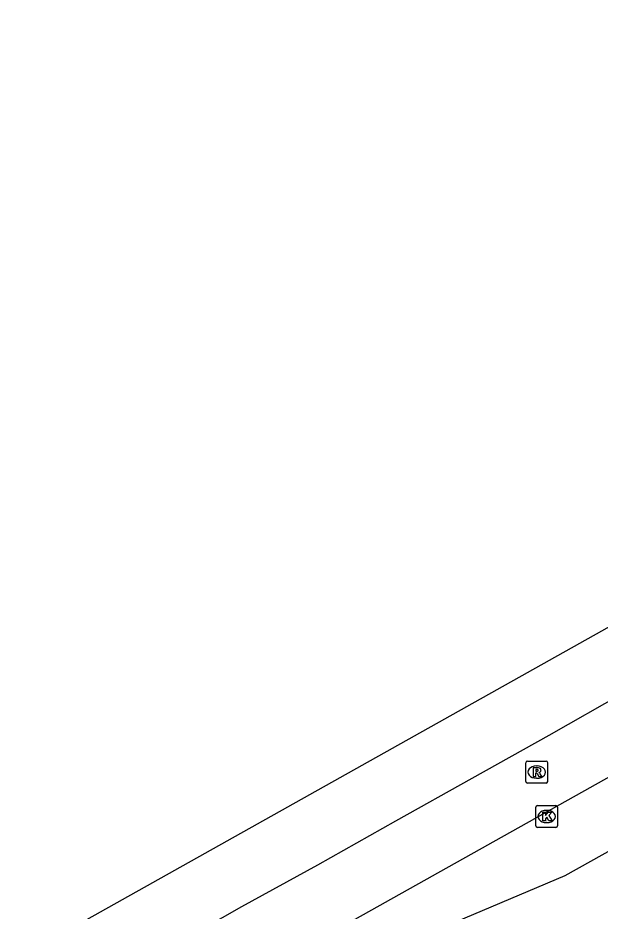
# Model space of a CAD drawing. Extents: x 157793 to 159380, y 380882 to 382313.
# Drawn here: x 159053.41 to 159080.05, y 382107.16 to 382148 of the extents above; entities that cross this region are included whole.
import ezdxf

# ---------------------------------------------------------------- set-up
doc = ezdxf.new("R2010")
doc.units = 0
for name, color, linetype in [('IMGEO_Kolk', 7, 'Continuous'), ('IMGEO_OVBaan_gesloten', 7, 'Continuous'), ('IMGEO_Rijbaan_regionaal_gesloten', 7, 'Continuous'), ('IMGEO_Rioolput', 7, 'Continuous')]:
    doc.layers.add(name, color=color, linetype=linetype)

msp = doc.modelspace()

# ---------------------------------------------------------------- linework, layer by layer
at = {"layer": 'IMGEO_Kolk'}
for p, q in [((159077.106, 382111.06), (159077.106, 382111.912)), ((159077.181, 382111.986), (159078.033, 382111.986)), ((159078.107, 382111.912), (159078.107, 382111.06)), ((159077.594, 382111.766), (159077.619, 382111.766)), ((159078.033, 382110.986), (159077.181, 382110.986)), ((159077.617, 382111.206), (159077.592, 382111.206))]:
    msp.add_line(p, q, dxfattribs=at)
for points in [[(159077.106, 382111.06), (159077.106, 382111.912)], [(159077.181, 382111.986), (159078.033, 382111.986)], [(159078.107, 382111.912), (159078.107, 382111.06)], [(159077.427, 382111.686), (159077.55, 382111.686), (159077.55, 382111.535), (159077.68, 382111.686), (159077.844, 382111.686), (159077.698, 382111.535), (159077.851, 382111.286), (159077.699, 382111.286), (159077.614, 382111.45), (159077.55, 382111.383), (159077.55, 382111.286), (159077.427, 382111.286), (159077.427, 382111.686)], [(159078.033, 382110.986), (159077.181, 382110.986)]]:
    msp.add_lwpolyline(points, dxfattribs=at)
for centre, start, end in [((159077.183, 382111.91), 91.552, 178.448), ((159077.183, 382111.91), 91.552, 178.448), ((159078.031, 382111.91), 1.552, 88.448), ((159078.031, 382111.91), 1.552, 88.448), ((159077.183, 382111.062), 181.552, 268.448), ((159077.183, 382111.062), 181.552, 268.448), ((159078.031, 382111.062), 271.552, 358.448), ((159078.031, 382111.062), 271.552, 358.448)]:
    msp.add_arc(centre, 0.0765, start, end, dxfattribs=at)
for centre, major_axis, ratio, start_param, end_param in [((159077.593, 382111.486), (-0.387, 0.002), 0.722429, 4.712389, 7.853982), ((159077.618, 382111.486), (-0.39, 0.002), 0.717154, 1.570796, 4.712389)]:
    msp.add_ellipse(centre, major_axis=major_axis, ratio=ratio, start_param=start_param, end_param=end_param, dxfattribs=at)
at = {"layer": 'IMGEO_OVBaan_gesloten'}
for points in [[(159053.654, 382098.278), (159117.444, 382133.991)], [(159113.412, 382131.035), (159099.338, 382120.429), (159078.435, 382108.767), (159053.654, 382098.278)]]:
    msp.add_lwpolyline(points, dxfattribs=at)
at = {"layer": 'IMGEO_Rijbaan_regionaal_gesloten'}
for points in [[(159053.409, 382105), (159130.172, 382148.002)], [(159081.142, 382117.143), (159077.708, 382115.192), (159074.183, 382113.227), (159070.684, 382111.276), (159067.113, 382109.258), (159063.646, 382107.353), (159060.102, 382105.349)]]:
    msp.add_lwpolyline(points, dxfattribs=at)
at = {"layer": 'IMGEO_Rioolput'}
for p, q in [((159076.651, 382113.089), (159076.651, 382113.941)), ((159076.726, 382114.015), (159077.578, 382114.015)), ((159077.652, 382113.941), (159077.652, 382113.089)), ((159077.139, 382113.795), (159077.164, 382113.795)), ((159077.162, 382113.235), (159077.137, 382113.235)), ((159077.578, 382113.015), (159076.726, 382113.015))]:
    msp.add_line(p, q, dxfattribs=at)
for points in [[(159076.651, 382113.089), (159076.651, 382113.941)], [(159076.726, 382114.015), (159077.578, 382114.015)], [(159077.652, 382113.941), (159077.652, 382113.089)], [(159077.24, 382113.713), (159076.988, 382113.715), (159076.988, 382113.315)], [(159076.988, 382113.315), (159077.112, 382113.315), (159077.112, 382113.477), (159077.123, 382113.477)], [(159077.166, 382113.634), (159077.112, 382113.634), (159077.112, 382113.553)], [(159077.112, 382113.553), (159077.164, 382113.553)], [(159077.17, 382113.448), (159077.241, 382113.315), (159077.381, 382113.315), (159077.316, 382113.441)], [(159077.578, 382113.015), (159076.726, 382113.015)]]:
    msp.add_lwpolyline(points, dxfattribs=at)
for centre, radius, start, end in [((159076.728, 382113.939), 0.0765, 91.552, 178.448), ((159076.728, 382113.939), 0.0765, 91.552, 178.448), ((159077.576, 382113.939), 0.0765, 1.552, 88.448), ((159077.576, 382113.939), 0.0765, 1.552, 88.448), ((159077.122, 382113.424), 0.0533, 26.0293, 88.6989), ((159077.148, 382113.742), 0.19, 274.7715, 282.9687), ((159077.172, 382113.538), 0.0964, 77.0061, 93.1865), ((159077.186, 382113.595), 0.0378, 276.6634, 79.6772), ((159077.239, 382113.603), 0.109, 350.3612, 89.416), ((159077.237, 382113.603), 0.112, 277.5842, 350.9817), ((159077.221, 382113.388), 0.108, 29.5134, 73.7905), ((159076.728, 382113.091), 0.0765, 181.552, 268.448), ((159076.728, 382113.091), 0.0765, 181.552, 268.448), ((159077.576, 382113.091), 0.0765, 271.552, 358.448), ((159077.576, 382113.091), 0.0765, 271.552, 358.448)]:
    msp.add_arc(centre, radius, start, end, dxfattribs=at)
for centre, major_axis, ratio, start_param, end_param in [((159077.138, 382113.515), (-0.387, 0.002), 0.722429, 4.712389, 7.853982), ((159077.163, 382113.515), (-0.39, 0.002), 0.717154, 1.570796, 4.712389)]:
    msp.add_ellipse(centre, major_axis=major_axis, ratio=ratio, start_param=start_param, end_param=end_param, dxfattribs=at)

doc.saveas('drawing.dxf')
